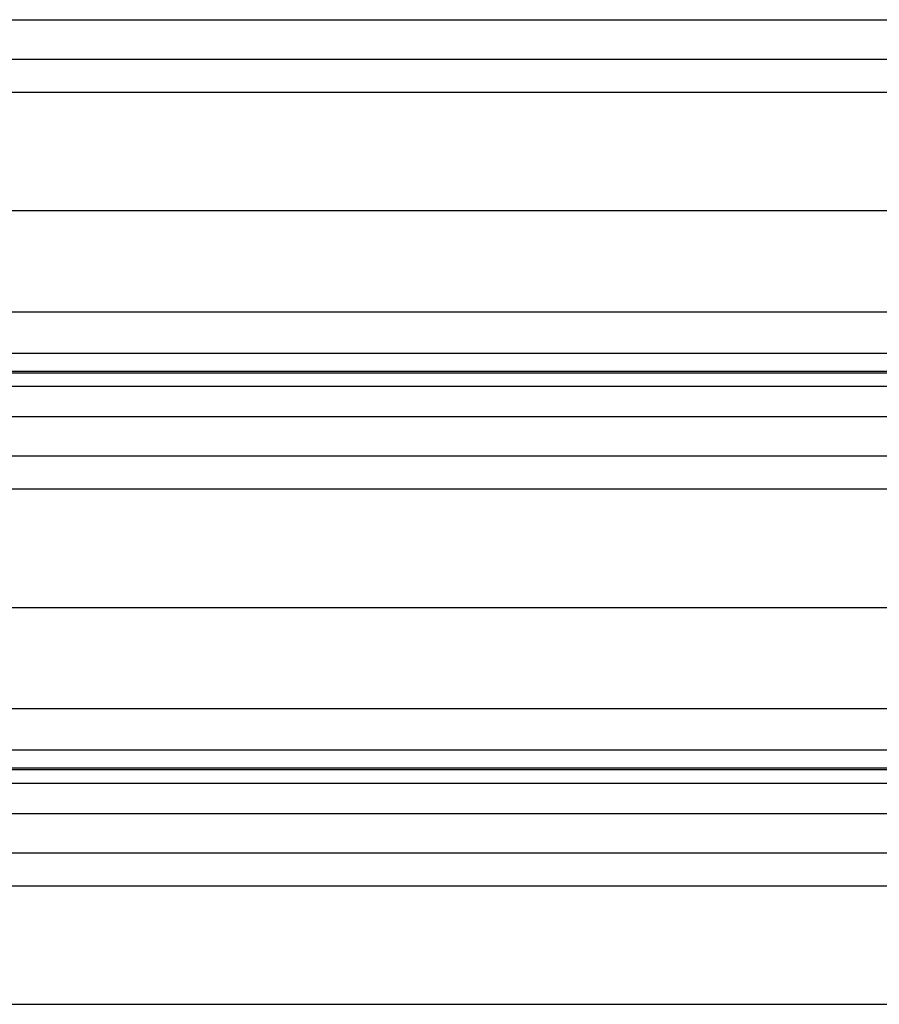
# Model space of a CAD drawing. Header units: inches. Extents: x 170 to 284, y 215 to 248.
# Tile 714 of 1056: x 230.556 to 231.001, y 222.635 to 223.145. Entities that reach past the tile are written whole.
import ezdxf

# ---------------------------------------------------------------- set-up
doc = ezdxf.new("R2010")
doc.units = ezdxf.units.IN
doc.header["$LTSCALE"] = 0.25
doc.header["$MEASUREMENT"] = 0
doc.layers.add('RH FRONT OF HOOD', color=7, linetype='Continuous')

msp = doc.modelspace()

# ---------------------------------------------------------------- linework, layer by layer
at = {"layer": 'RH FRONT OF HOOD'}
for p, q in [((227.16361, 223.14457), (231.19593, 223.14457)), ((227.16361, 223.12419), (231.19593, 223.12419)), ((227.24016, 223.10711), (231.11938, 223.10711)), ((227.19378, 223.04572), (231.16577, 223.04572)), ((227.16361, 222.99333), (231.19593, 222.99333)), ((227.16361, 222.97195), (231.19593, 222.97195)), ((231.19593, 222.96247), (227.16361, 222.96247)), ((227.16361, 222.96183), (231.19593, 222.96183)), ((227.16361, 222.95481), (231.19593, 222.95481)), ((227.16361, 222.93913), (231.19593, 222.93913)), ((227.16361, 222.91874), (231.19593, 222.91874)), ((227.24016, 222.90166), (231.11938, 222.90166)), ((227.19378, 222.84027), (231.16577, 222.84027)), ((227.16361, 222.78789), (231.19593, 222.78789)), ((227.16361, 222.76651), (231.19593, 222.76651)), ((231.19593, 222.75702), (227.16361, 222.75702)), ((227.16361, 222.75638), (231.19593, 222.75638)), ((227.16361, 222.74936), (231.19593, 222.74936)), ((227.16361, 222.73368), (231.19593, 222.73368)), ((227.16361, 222.71329), (231.19593, 222.71329)), ((227.24016, 222.69622), (231.11938, 222.69622)), ((227.19378, 222.63482), (231.16577, 222.63482))]:
    msp.add_line(p, q, dxfattribs=at)

doc.saveas('drawing.dxf')
